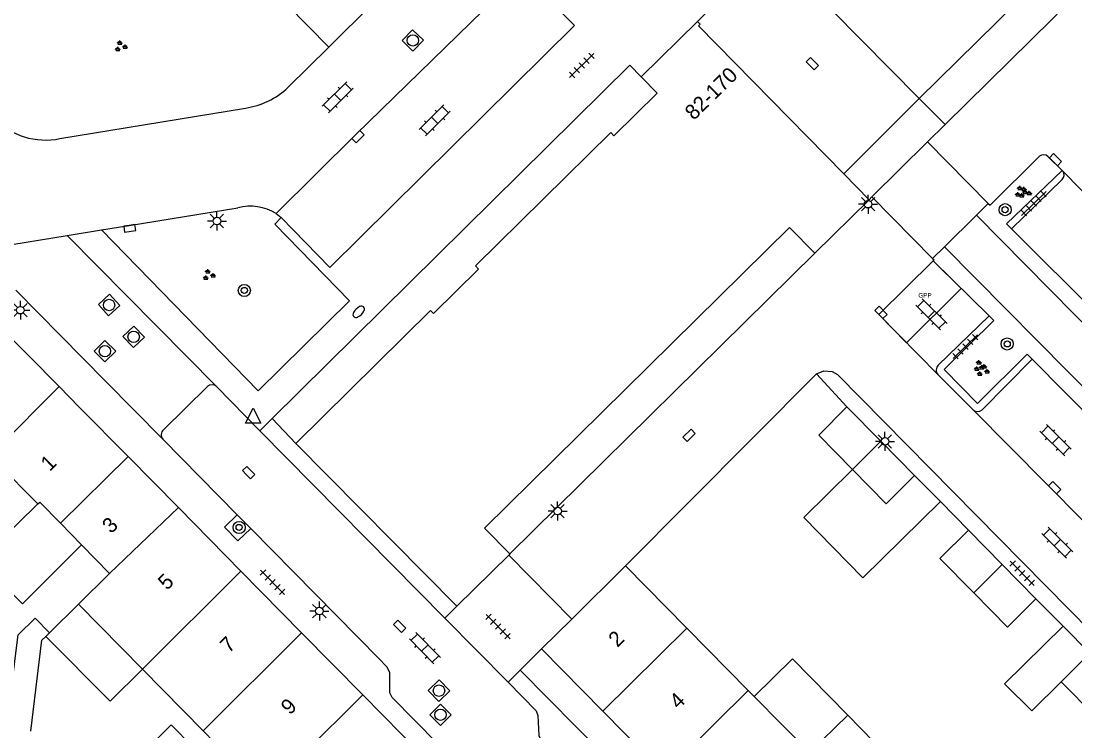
# Model space of a CAD drawing. Extents: x 128000 to 131008, y 398996 to 402500.
# Drawn here: x 129679.1 to 129748.6, y 399191.1 to 399237.9 of the extents above; entities that cross this region are included whole.
import ezdxf

# ---------------------------------------------------------------- set-up
doc = ezdxf.new("R2010")
doc.units = 0
for name, color, linetype in [('bp-grn-parkeervak', 7, 'Continuous'), ('gg-afsc-erfafscheiding', 7, 'Continuous'), ('gg-afsc-hekwerk', 7, 'Continuous'), ('gg-anno-huisnummerreeks BGT', 7, 'Continuous'), ('gg-bbg-bijgebouw', 7, 'Continuous'), ('gg-bbg-gedigitaliseerde bebouwing', 7, 'Continuous'), ('gg-bbg-gedigitaliseerde bijgebouw', 7, 'Continuous'), ('gg-bbg-hoofdgebouw', 7, 'Continuous'), ('gg-bbg-luifel en loopbrug', 7, 'Continuous'), ('gg-bbg-onder overbouw', 7, 'Continuous'), ('gg-bbg-pand overbouw', 7, 'Continuous'), ('gg-bbg-tussenscheiding', 7, 'Continuous'), ('gg-knt-verharding', 7, 'Continuous'), ('gg-knt-verharding nz', 7, 'Continuous'), ('gt-grn-weggrens', 7, 'Continuous'), ('gt-symb-boom', 7, 'Continuous'), ('gt-symb-brandkraan', 7, 'Continuous'), ('gt-symb-groenvak', 7, 'Continuous'), ('gt-symb-klinker verharding', 7, 'Continuous'), ('gt-symb-kolk', 7, 'Continuous'), ('gt-symb-lichtmast', 7, 'Continuous'), ('gt-symb-rioolschacht', 7, 'Continuous'), ('gt-symb-tegel verharding', 7, 'Continuous'), ('gt-symb-waterafsluiter', 7, 'Continuous'), ('kenmerkpunt gehandicapten parkeerplaats', 7, 'Continuous')]:
    doc.layers.add(name, color=color, linetype=linetype)

# ---------------------------------------------------------------- blocks, each defined once
blk = doc.blocks.new('gt0-TEG1')
at = {"layer": 'gt-symb-tegel verharding'}
for p, q in [((-1.125, 0), (1.125, 0)), ((-0.9, -0.25), (-0.9, 0.25)), ((-0.45, -0.25), (-0.45, 0.25)), ((0, -0.25), (0, 0.25)), ((0.45, -0.25), (0.45, 0.25)), ((0.9, -0.25), (0.9, 0.25))]:
    blk.add_line(p, q, dxfattribs=at)
blk = doc.blocks.new('gt0-GRVAK')
at = {"layer": 'gt-symb-groenvak'}
for p, q in [((-0.11, 0.189), (-0.228, 0.24)), ((-0.182, 0.153), (0.088, 0.153)), ((-0.091, 0.211), (-0.156, 0.322)), ((-0.047, 0.214), (-0.047, 0.393)), ((-0.004, 0.211), (0.061, 0.322)), ((0.015, 0.189), (0.133, 0.24)), ((0.262, -0.052), (0.197, 0.059)), ((0.305, -0.049), (0.305, 0.13)), ((0.349, -0.052), (0.414, 0.059)), ((-0.245, -0.228), (-0.363, -0.177)), ((-0.318, -0.264), (-0.047, -0.264)), ((-0.226, -0.206), (-0.291, -0.095)), ((-0.183, -0.203), (-0.183, -0.024)), ((-0.139, -0.206), (-0.074, -0.095)), ((-0.12, -0.228), (-0.002, -0.177)), ((0.243, -0.074), (0.125, -0.023)), ((0.17, -0.11), (0.441, -0.11)), ((0.368, -0.074), (0.486, -0.023))]:
    blk.add_line(p, q, dxfattribs=at)
blk = doc.blocks.new('gt0-BOOM')
at = {"layer": 'gt-symb-boom'}
for radius in [0.4, 0.2]:
    blk.add_circle((0, 0), radius, dxfattribs=at)
blk = doc.blocks.new('gt0-KOLK')
at = {"layer": 'gt-symb-kolk'}
blk.add_lwpolyline([(0, 0), (0.375, 0), (0.375, 0.4), (-0.375, 0.4), (-0.375, 0), (0, 0)], dxfattribs=at)
blk = doc.blocks.new('gt0-LMAST')
at = {"layer": 'gt-symb-lichtmast'}
for p, q in [((-0.182, 0.173), (-0.447, 0.438)), ((-0.005, 0.246), (-0.005, 0.621)), ((0.172, 0.173), (0.437, 0.438)), ((-0.255, -0.004), (-0.63, -0.004)), ((-0.182, -0.181), (-0.447, -0.446)), ((-0.005, -0.254), (-0.005, -0.629)), ((0.437, -0.446), (0.172, -0.181)), ((0.245, -0.004), (0.62, -0.004))]:
    blk.add_line(p, q, dxfattribs=at)
blk.add_circle((-0.005, -0.004), 0.25, dxfattribs=at)
blk = doc.blocks.new('gt0-KL1')
at = {"layer": 'gt-symb-klinker verharding'}
for p, q in [((-1.15, 0.3), (1.15, 0.3)), ((-1, -0.3), (-1, 0.3)), ((-0.5, 0.3), (-0.5, 0.45)), ((0, -0.3), (0, 0.3)), ((0.5, 0.3), (0.5, 0.45)), ((1, -0.3), (1, 0.3)), ((-1.15, -0.3), (1.15, -0.3)), ((-0.5, -0.45), (-0.5, -0.3)), ((0.5, -0.45), (0.5, -0.3))]:
    blk.add_line(p, q, dxfattribs=at)
blk = doc.blocks.new('gt0-RS')
at = {"layer": 'gt-symb-rioolschacht'}
blk.add_lwpolyline([(-0.5, -0.5), (0.5, -0.5), (0.5, 0.5), (-0.5, 0.5)], close=True, dxfattribs=at)
blk.add_circle((0, 0), 0.375, dxfattribs=at)
blk = doc.blocks.new('gt0-BR')
at = {"layer": 'gt-symb-brandkraan'}
for centre, radius, start, end in [((-0.244, 0), 0.206, 107.56694, 252.43307), ((0.599, -2.664), 3, 106.89205, 107.56694), ((0, -0.691), 0.938, 73.10799, 106.89205), ((-0.599, -2.664), 3, 72.43309, 73.10799), ((0.244, 0), 0.206, 287.56695, 72.43309), ((0.599, 2.664), 3, 252.43307, 253.10797), ((0, 0.691), 0.938, 253.10797, 286.89206), ((-0.599, 2.664), 3, 286.89206, 287.56695)]:
    blk.add_arc(centre, radius, start, end, dxfattribs=at)
blk = doc.blocks.new('gt0-WAFSL')
at = {"layer": 'gt-symb-waterafsluiter'}
for p, q in [((-0.5, -0.333), (0, 0.667)), ((0, 0.667), (0.5, -0.333)), ((0.5, -0.333), (-0.5, -0.333))]:
    blk.add_line(p, q, dxfattribs=at)

msp = doc.modelspace()

# ---------------------------------------------------------------- linework, layer by layer
at = {"layer": 'bp-grn-parkeervak'}
msp.add_lwpolyline([(129737.469, 399216.664), (129741.08, 399220.231), (129739.215, 399222.05), (129735.634, 399218.516), (129737.469, 399216.664)], dxfattribs=at)
at = {"layer": 'gg-afsc-erfafscheiding'}
for p, q in [((129718.93, 399201.95), (129731.54, 399214.62)), ((129731.54, 399214.62), (129733.54, 399212.43)), ((129739.697, 399206.19), (129741.55, 399204.3)), ((129746, 399199.79), (129747.804, 399197.982))]:
    msp.add_line(p, q, dxfattribs=at)
for points in [[(129678.29, 399192.52), (129678.891, 399197.409), (129680.013, 399198.513), (129680.962, 399197.55)], [(129679.72, 399191.068), (129680.456, 399197.052), (129680.719, 399197.31)]]:
    msp.add_lwpolyline(points, dxfattribs=at)
at = {"layer": 'gg-afsc-hekwerk'}
for p, q in [((129718.93, 399201.95), (129731.54, 399214.62)), ((129738, 399207.92), (129739.697, 399206.19)), ((129739.697, 399206.19), (129741.55, 399204.3)), ((129746, 399199.79), (129747.804, 399197.982))]:
    msp.add_line(p, q, dxfattribs=at)
at = {"layer": 'gg-bbg-bijgebouw'}
for p, q in [((129735.77, 399210.175), (129733.54, 399212.43)), ((129738, 399207.92), (129735.77, 399210.175)), ((129743.775, 399202.045), (129741.55, 399204.3)), ((129746, 399199.79), (129743.775, 399202.045)), ((129749.55, 399196.2), (129747.804, 399197.982)), ((129747.66, 399194.32), (129749.88, 399192.065))]:
    msp.add_line(p, q, dxfattribs=at)
for points in [[(129733.54, 399212.43), (129731.68, 399210.56), (129733.9, 399208.3)], [(129733.9, 399208.3), (129736.12, 399206.04), (129738, 399207.92)], [(129741.55, 399204.3), (129739.67, 399202.44), (129741.895, 399200.175)], [(129741.895, 399200.175), (129744.12, 399197.91), (129746, 399199.79)], [(129747.804, 399197.982), (129743.933, 399194.188), (129745.721, 399192.391), (129747.66, 399194.32)]]:
    msp.add_lwpolyline(points, dxfattribs=at)
at = {"layer": 'gg-bbg-gedigitaliseerde bebouwing'}
for p, q in [((129676.355, 399202.282), (129680.199, 399206.041)), ((129681.682, 399204.765), (129683.081, 399203.333)), ((129683.081, 399203.333), (129684.92, 399201.45)), ((129684.92, 399201.45), (129682.88, 399199.44)), ((129682.88, 399199.44), (129687.092, 399195.154)), ((129687.092, 399195.154), (129691.086, 399191.089)), ((129691.086, 399191.089), (129695.109, 399186.995))]:
    msp.add_line(p, q, dxfattribs=at)
msp.add_lwpolyline([(129680.199, 399206.041), (129680.32, 399206.16), (129681.682, 399204.765)], dxfattribs=at)
at = {"layer": 'gg-bbg-gedigitaliseerde bijgebouw'}
msp.add_lwpolyline([(129690.42, 399190.02), (129688.98, 399191.47), (129686.45, 399188.98), (129687.88, 399187.51), (129690.42, 399190.02)], dxfattribs=at)
at = {"layer": 'gg-bbg-hoofdgebouw'}
for p, q in [((129719.98, 399234.18), (129723.69, 399237.84)), ((129733.331, 399227.791), (129735, 399226.09)), ((129735, 399226.09), (129731.42, 399222.57)), ((129681.591, 399213.767), (129677.04, 399218.38)), ((129682.923, 399212.416), (129681.591, 399213.767)), ((129686.142, 399209.153), (129682.923, 399212.416)), ((129707.82, 399199.29), (129697.2, 399210.02)), ((129689.458, 399205.792), (129686.142, 399209.153)), ((129693.585, 399201.608), (129689.458, 399205.792)), ((129711.239, 399202.661), (129707.82, 399199.29)), ((129711.32, 399202.74), (129711.239, 399202.661)), ((129715.39, 399198.449), (129718.93, 399201.95)), ((129718.93, 399201.95), (129722.98, 399197.846)), ((129697.586, 399197.552), (129693.585, 399201.608)), ((129713.4, 399196.48), (129715.39, 399198.449)), ((129701.615, 399193.467), (129697.586, 399197.552)), ((129722.98, 399197.846), (129727.026, 399193.746)), ((129717.446, 399192.378), (129713.4, 399196.48)), ((129705.588, 399189.44), (129701.615, 399193.467)), ((129727.026, 399193.746), (129727.418, 399193.348)), ((129727.418, 399193.348), (129731.071, 399189.647)), ((129721.491, 399188.278), (129717.446, 399192.378))]:
    msp.add_line(p, q, dxfattribs=at)
for points in [[(129738.31, 399232.75), (129758.76, 399252.88), (129760.43, 399251.18)], [(129697.2, 399210.02), (129706.08, 399218.79), (129706.28, 399218.59), (129709.25, 399221.52), (129709.05, 399221.72), (129717.96, 399230.51), (129718.17, 399230.3), (129721.03, 399233.12), (129719.98, 399234.18)], [(129731.42, 399222.57), (129729.75, 399224.26), (129709.65, 399204.43), (129711.32, 399202.74)]]:
    msp.add_lwpolyline(points, dxfattribs=at)
at = {"layer": 'gg-bbg-luifel en loopbrug'}
for p, q in [((129738, 399207.92), (129739.697, 399206.19)), ((129680.962, 399197.55), (129682.88, 399199.44)), ((129680.719, 399197.31), (129680.962, 399197.55)), ((129733.588, 399192.119), (129731.071, 399189.647)), ((129737.624, 399188.01), (129733.588, 399192.119))]:
    msp.add_line(p, q, dxfattribs=at)
for points in [[(129733.9, 399208.3), (129730.689, 399205.147), (129734.59, 399201.175), (129739.697, 399206.19)], [(129676.355, 399202.282), (129679.177, 399199.447), (129683.081, 399203.333)], [(129687.092, 399195.154), (129684.964, 399193.039), (129680.719, 399197.31)], [(129733.588, 399192.119), (129729.945, 399195.829), (129727.418, 399193.348)]]:
    msp.add_lwpolyline(points, dxfattribs=at)
at = {"layer": 'gg-bbg-onder overbouw'}
for points in [[(129738.31, 399232.75), (129728.71, 399242.46), (129728.38, 399242.14), (129728.22, 399242.3)], [(129733.331, 399227.791), (129723.76, 399237.54), (129723.87, 399237.65), (129723.69, 399237.84)]]:
    msp.add_lwpolyline(points, dxfattribs=at)
at = {"layer": 'gg-bbg-pand overbouw'}
for p, q in [((129723.69, 399237.84), (129728.22, 399242.3)), ((129738.31, 399232.75), (129733.331, 399227.791))]:
    msp.add_line(p, q, dxfattribs=at)
at = {"layer": 'gg-bbg-tussenscheiding'}
for p, q in [((129681.591, 399213.767), (129677.041, 399209.21)), ((129733.9, 399208.3), (129735.77, 399210.175)), ((129677.041, 399209.21), (129680.199, 399206.041)), ((129686.142, 399209.153), (129681.682, 399204.765)), ((129689.458, 399205.792), (129684.92, 399201.45)), ((129741.895, 399200.175), (129743.775, 399202.045)), ((129693.585, 399201.608), (129687.092, 399195.154)), ((129697.586, 399197.552), (129691.086, 399191.089)), ((129717.446, 399192.378), (129722.98, 399197.846)), ((129749.55, 399196.2), (129747.66, 399194.32)), ((129701.615, 399193.467), (129695.109, 399186.995)), ((129721.491, 399188.278), (129727.026, 399193.746))]:
    msp.add_line(p, q, dxfattribs=at)
at = {"layer": 'gg-knt-verharding'}
for p, q in [((129740.013, 399231.047), (129760.43, 399251.18)), ((129699.367, 399236.144), (129702.273, 399239.029)), ((129696.685, 399233.481), (129699.367, 399236.144)), ((129738.31, 399232.75), (129740.013, 399231.047)), ((129681.647, 399230.118), (129693.884, 399232.123)), ((129738.85, 399229.9), (129740.013, 399231.047)), ((129742.854, 399225.843), (129738.85, 399229.9)), ((129746.81, 399228.92), (129747.732, 399228.007)), ((129747.732, 399227.425), (129744.387, 399224.163)), ((129747.732, 399228.007), (129747.767, 399227.971)), ((129735.17, 399226.27), (129735, 399226.09)), ((129739.187, 399222.209), (129735.17, 399226.27)), ((129742.071, 399225.07), (129742.854, 399225.843)), ((129695.901, 399225.168), (129696.23, 399224.919)), ((129770.582, 399196.188), (129742.071, 399225.07)), ((129682.127, 399223.739), (129684.388, 399224.111)), ((129751.576, 399217.007), (129744.387, 399224.163)), ((129676.143, 399222.755), (129682.127, 399223.739)), ((129711.32, 399202.74), (129731.42, 399222.57)), ((129739.969, 399222.982), (129739.187, 399222.209)), ((129768.498, 399194.145), (129739.969, 399222.982)), ((129739.215, 399222.05), (129742.915, 399218.441)), ((129739.559, 399215.177), (129742.915, 399218.441)), ((129745.748, 399215.577), (129742.449, 399212.245)), ((129745.748, 399215.577), (129752.515, 399208.737)), ((129741.856, 399212.247), (129739.537, 399214.576)), ((129688.47, 399210.92), (129691.38, 399213.78)), ((129691.969, 399213.771), (129694.836, 399210.866)), ((129695.64, 399211.66), (129697.2, 399210.02)), ((129694.836, 399210.866), (129707.03, 399198.51)), ((129693.334, 399205.329), (129688.429, 399210.31)), ((129694.226, 399204.424), (129693.334, 399205.329)), ((129702.688, 399195.83), (129694.226, 399204.424)), ((129711.239, 399202.661), (129715.39, 399198.449)), ((129707.03, 399198.51), (129711.192, 399194.293)), ((129713.4, 399196.48), (129711.99, 399195.08)), ((129711.99, 399195.08), (129740.45, 399166.32))]:
    msp.add_line(p, q, dxfattribs=at)
for points in [[(129699.367, 399236.144), (129686.997, 399248.739), (129673.16, 399235.06)], [(129696.23, 399224.919), (129699.433, 399221.617), (129715.573, 399237.576), (129713.408, 399239.783)], [(129719.98, 399234.18), (129719.22, 399234.95), (129695.64, 399211.66)], [(129742.854, 399225.843), (129742.971, 399225.724), (129746.224, 399228.957)], [(129747.732, 399228.007), (129744.06, 399224.506), (129744.387, 399224.163)], [(129684.388, 399224.111), (129686.224, 399224.396), (129693.384, 399225.562)], [(129684.388, 399224.111), (129694.713, 399213.496), (129700.742, 399219.413), (129695.813, 399224.484), (129696.23, 399224.919)], [(129739.187, 399222.209), (129739.281, 399222.114), (129739.215, 399222.05)], [(129745.748, 399215.577), (129745.417, 399215.911), (129742.156, 399212.653), (129739.949, 399214.895), (129743.224, 399218.128), (129742.915, 399218.441)], [(129731.54, 399214.62), (129732.01, 399214.81), (129732.57, 399214.77), (129732.92, 399214.57), (129760.34, 399186.75)], [(129693.334, 399205.329), (129692.504, 399204.511), (129693.386, 399203.597), (129694.226, 399204.424)], [(129703.408, 399193.743), (129703.39, 399194.92), (129703.21, 399195.3), (129702.688, 399195.83)], [(129711.192, 399194.293), (129713.05, 399192.41), (129713.16, 399192.1), (129713.23, 399190.77), (129713.4, 399190.4), (129735.966, 399167.45)], [(129714.026, 399182.648), (129703.56, 399193.27), (129703.41, 399193.58), (129703.408, 399193.743)]]:
    msp.add_lwpolyline(points, dxfattribs=at)
for centre, radius, start, end in [((129693.083, 399237.343), 5.281, 278.72348, 313.00723), ((129680.698, 399234.752), 4.731, 224.05412, 281.5757), ((129746.496, 399228.609), 0.442, 44.76113, 128.01316), ((129747.471, 399227.716), 0.391, 311.90293, 40.76149), ((129694.19, 399222.472), 3.193, 57.58998, 104.61676), ((129739.843, 399214.866), 0.422, 132.40819, 223.39898), ((129691.67, 399213.454), 0.436, 46.63422, 131.61494), ((129742.154, 399212.56), 0.432, 226.40387, 313.20965), ((129688.744, 399210.595), 0.425, 130.13722, 222.17229)]:
    msp.add_arc(centre, radius, start, end, dxfattribs=at)
at = {"layer": 'gg-knt-verharding nz'}
for p, q in [((129747.767, 399227.971), (129755.341, 399220.25)), ((129741.856, 399212.247), (129749.113, 399204.916))]:
    msp.add_line(p, q, dxfattribs=at)
for points in [[(129695.901, 399225.168), (129701.154, 399230.383), (129711.24, 399240.221), (129712.109, 399241.159)], [(129739.537, 399214.576), (129735.634, 399218.516), (129739.215, 399222.05)]]:
    msp.add_lwpolyline(points, dxfattribs=at)
at = {"layer": 'gt-grn-weggrens'}
for p, q in [((129735.17, 399226.27), (129738.85, 399229.9)), ((129742.071, 399225.07), (129739.969, 399222.982)), ((129682.127, 399223.739), (129691.969, 399213.771)), ((129684.659, 399214.129), (129678.739, 399220.126)), ((129684.659, 399214.129), (129688.429, 399210.31)), ((129694.836, 399210.866), (129695.64, 399211.66)), ((129707.82, 399199.29), (129707.03, 399198.51)), ((129711.99, 399195.08), (129711.192, 399194.293))]:
    msp.add_line(p, q, dxfattribs=at)

# ---------------------------------------------------------------- block references
at = {"layer": 'gt-symb-boom'}
for p in [(129743.965, 399225.429), (129693.806, 399220.107), (129744.107, 399216.581), (129693.461, 399204.487)]:
    msp.add_blockref('gt0-BOOM', p, dxfattribs=at)
at = {"layer": 'gt-symb-brandkraan', "rotation": 44.675840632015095}
msp.add_blockref('gt0-BR', (129701.348, 399218.703), dxfattribs=at)
at = {"layer": 'gt-symb-groenvak'}
for p in [(129685.643, 399236.184), (129744.987, 399226.611), (129745.258, 399226.549), (129691.448, 399221.121), (129742.291, 399215.126), (129742.478, 399214.786)]:
    msp.add_blockref('gt0-GRVAK', p, dxfattribs=at)
at = {"layer": 'gt-symb-klinker verharding'}
for p, rotation in [((129699.959, 399232.839), 44.594803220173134), ((129706.354, 399231.32), 44.67584063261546), ((129739.109, 399218.529), -44.83791901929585), ((129747.29, 399210.242), -44.83791901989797), ((129747.411, 399203.482), -45.324159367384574), ((129705.71, 399196.534), -45.44539991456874)]:
    msp.add_blockref('gt0-KL1', p, dxfattribs=dict(at, rotation=rotation))
at = {"layer": 'gt-symb-kolk'}
for p, rotation in [((129731.122, 399234.916), -45.324159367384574), ((129701.154, 399230.383), -135.20245774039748), ((129747.147, 399228.58), -45.24312065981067), ((129686.224, 399224.396), -171.14057068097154), ((129735.634, 399218.516), -45.243120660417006), ((129723.271, 399210.416), 44.59480322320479), ((129693.958, 399207.965), -45.44539991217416), ((129747.095, 399206.965), -45.44539991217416), ((129703.905, 399197.834), -45.44539991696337)]:
    msp.add_blockref('gt0-KOLK', p, dxfattribs=dict(at, rotation=rotation))
at = {"layer": 'gt-symb-lichtmast'}
for p in [(129734.936, 399225.796), (129692.004, 399224.687), (129679.043, 399218.811), (129736.045, 399210.164), (129714.463, 399205.571), (129698.758, 399198.981)]:
    msp.add_blockref('gt0-LMAST', p, dxfattribs=at)
at = {"layer": 'gt-symb-rioolschacht'}
for p, rotation in [((129704.915, 399236.586), 45.97239510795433), ((129684.888, 399219.148), 131.9616739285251), ((129686.511, 399217.051), 133.9465895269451), ((129684.618, 399216.104), 134.91895934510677), ((129706.64, 399193.73), -45.405196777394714), ((129706.739, 399192.144), -45.405196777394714)]:
    msp.add_blockref('gt0-RS', p, dxfattribs=dict(at, rotation=rotation))
at = {"layer": 'gt-symb-tegel verharding'}
for p, rotation in [((129716.052, 399234.936), 44.59480322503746), ((129745.857, 399225.834), 44.18964696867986), ((129741.349, 399216.402), 44.189646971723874), ((129745.099, 399201.469), -45.324159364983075), ((129695.671, 399200.877), -45.405196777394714), ((129710.534, 399197.957), -45.405196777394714)]:
    msp.add_blockref('gt0-TEG1', p, dxfattribs=dict(at, rotation=rotation))
at = {"layer": 'gt-symb-waterafsluiter'}
msp.add_blockref('gt0-WAFSL', (129694.391, 399211.685), dxfattribs=at)

# ---------------------------------------------------------------- texts
at = {"layer": 'gg-anno-huisnummerreeks BGT'}
for s, p in [('82-170', (129723.446, 399231.279)), ('1', (129680.976, 399208.14)), ('3', (129685.027, 399204.034)), ('5', (129688.706, 399200.304)), ('2', (129718.409, 399196.544)), ('7', (129692.799, 399196.155)), ('4', (129722.431, 399192.466)), ('9', (129696.81, 399192.088))]:
    msp.add_text(s, height=1, rotation=44.6, dxfattribs=at).set_placement(p)
at = {"layer": 'kenmerkpunt gehandicapten parkeerplaats'}
msp.add_text('GPP', height=0.3, dxfattribs=at).set_placement((129738.249, 399219.634))

doc.saveas('drawing.dxf')
